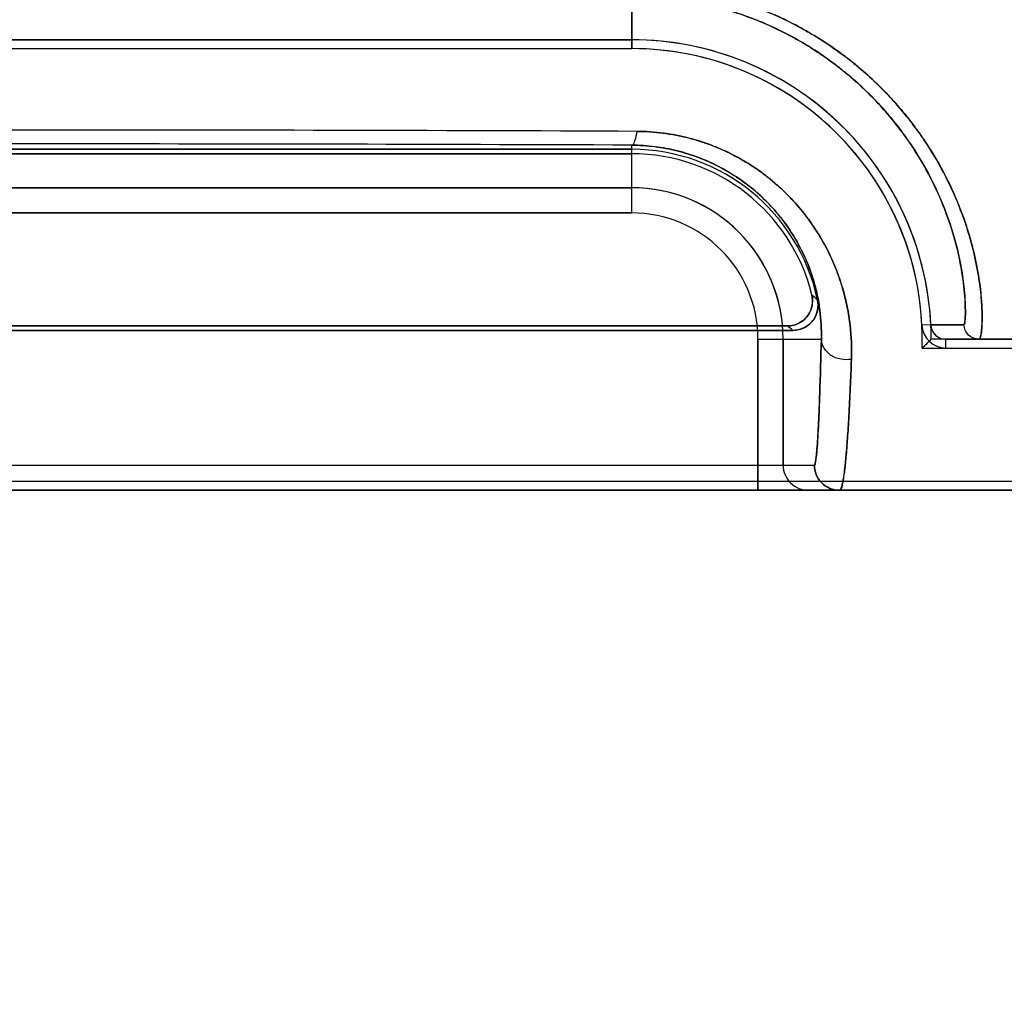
# Model space of a CAD drawing. Header units: millimetres. Extents: x 0 to 297, y 0 to 210.
# Tile 349 of 499: x 240.424 to 240.561, y 157 to 157.136. Entities that reach past the tile are written whole.
import ezdxf

# ---------------------------------------------------------------- set-up
doc = ezdxf.new("R2010")
doc.units = ezdxf.units.MM
doc.header["$LTSCALE"] = 16.335
doc.layers.get('0').update_dxf_attribs({"linetype": 'CONTINUOUS'})
for name, color, linetype in [('AXES_REF', 7, 'CONTINUOUS'), ('INTFCLR_1', 7, 'CONTINUOUS'), ('INTFCLR_72935', 7, 'CONTINUOUS')]:
    doc.layers.add(name, color=color, linetype=linetype)

msp = doc.modelspace()

# ---------------------------------------------------------------- linework, layer by layer
at = {"color": 7, "linetype": 'Continuous'}
for radius in [6.787079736, 6.7865, 6.743039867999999]:
    msp.add_circle((241.4889109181, 154.7114647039), radius, dxfattribs=at)
for radius, start, end in [(6.72, 278.2771290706, 261.7228709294), (6.874, 113.0826918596, 346.8308908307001)]:
    msp.add_arc((241.4889109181, 154.7114647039), radius, start, end, dxfattribs=at)
at = {"layer": 'AXES_REF', "color": 9, "linetype": 'Continuous'}
msp.add_circle((241.4889109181, 154.7114647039), 4.150003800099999, dxfattribs=at)
msp.add_arc((241.4889109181, 154.7114647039), 6.191158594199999, 94.4118118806, 85.5881881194, dxfattribs=at)
at = {"layer": 'INTFCLR_1', "color": 9, "linetype": 'Continuous'}
for p, q in [((240.5087152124, 157.1318571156), (240.5087152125, 157.1392011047)), ((240.5087152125, 157.1090153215), (240.5087152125, 157.1184355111)), ((240.5087152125, 157.1125147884), (240.3407152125, 157.1125147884)), ((240.3407152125, 157.1090153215), (240.5087152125, 157.1090153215)), ((240.5503038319, 157.0934539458), (240.5490709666, 157.0933946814)), ((240.550303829, 157.0934539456), (240.554912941, 157.093463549)), ((240.526275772, 157.0914547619), (240.526275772, 157.0704547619)), ((240.526275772, 157.0914547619), (240.5350820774, 157.0914547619)), ((240.529775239, 157.0739547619), (240.529775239, 157.0914547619)), ((240.5524018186, 157.0902204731), (240.5524017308, 157.0914547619)), ((240.719801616, 157.0914547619), (240.5524017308, 157.0914547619)), ((240.3153217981, 157.0739547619), (240.5341086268, 157.0739547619)), ((240.7198010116, 157.0704547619), (240.1296293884, 157.0704547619))]:
    msp.add_line(p, q, dxfattribs=at)
at = {"layer": 'INTFCLR_1', "color": 6, "linetype": 'Continuous'}
for p, q in [((240.5087152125, 157.1330914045), (240.3407152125, 157.1330914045)), ((240.3407152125, 157.1318571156), (240.5087152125, 157.1318571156)), ((240.3407152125, 157.1178571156), (240.5087152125, 157.1178571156)), ((240.5087152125, 157.1172446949), (240.3407152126, 157.1172446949)), ((240.5311393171, 157.0926890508), (240.3182911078, 157.0926890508)), ((240.3190590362, 157.0933014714), (240.5303713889, 157.0933014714)), ((240.5524017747, 157.0902204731), (240.7274652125, 157.0902204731)), ((240.719801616, 157.0716890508), (240.1296288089, 157.0716890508))]:
    msp.add_line(p, q, dxfattribs=at)
for centre, radius, start, end in [((240.5087152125, 157.0914547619), 0.0416366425, 2.752115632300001, 90.00000002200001), ((240.5087152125, 157.0914547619), 0.0404023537, 2.7521172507, 89.99999981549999), ((240.5087152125, 157.0914547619), 0.0264023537, 11.8889150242, 89.9999997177), ((240.5087152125, 157.0914547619), 0.025789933, 13.8352360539, 89.9999998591), ((240.5524015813, 157.0935549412), 0.0033344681, 182.7547671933, 270.0040800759), ((240.5524015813, 157.0935549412), 0.0021001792, 182.7555718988, 270.004076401)]:
    msp.add_arc(centre, radius, start, end, dxfattribs=at)
at = {"layer": 'INTFCLR_1', "color": 9, "linetype": 'Continuous'}
for centre, radius, start, end in [((240.4246316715, 136.7036114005), 20.4169176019, 89.762065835, 90.23746646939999), ((240.4247155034, 136.2184881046), 20.9001162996, 89.76972177, 90.2302798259), ((240.5087152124, 157.0914547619), 0.0210600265, 0, 89.9999999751), ((240.5087152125, 157.0914547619), 0.0175605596, 359.9999999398, 89.99999975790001), ((240.4886142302, 157.047563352), 0.0674071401, 47.040181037, 47.95594694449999), ((240.4947005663, 157.0477853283), 0.0578284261, 50.9411472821, 51.9143403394), ((240.533274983, 157.0739544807), 0.0034997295, 179.9953953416, 269.9954639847)]:
    msp.add_arc(centre, radius, start, end, dxfattribs=at)
for points, knots in [([(240.557010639, 157.0914547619), (240.5570975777, 157.0914547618), (240.5572396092, 157.0918170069), (240.5573308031, 157.0923681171), (240.5574263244, 157.0934190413), (240.5574484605, 157.0950381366), (240.5573319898, 157.0974023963), (240.5569387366, 157.1005270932), (240.5563210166, 157.1034972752), (240.5555920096, 157.1061345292), (240.5546183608, 157.1091040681), (240.5529956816, 157.1130178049), (240.551096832, 157.1164888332), (240.5495908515, 157.1188328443), (240.5484746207, 157.1204614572), (240.5463169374, 157.1233198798), (240.5434886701, 157.1264100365), (240.5407153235, 157.1289044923), (240.5390042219, 157.1302946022), (240.5362969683, 157.1323443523), (240.5318866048, 157.1351157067), (240.5265402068, 157.1374934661), (240.5220043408, 157.1389407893), (240.5172836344, 157.1400692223), (240.513643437, 157.1405143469), (240.5112024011, 157.1406266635)], [0, 0, 0, 0, 0.0034869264, 0.0118307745, 0.0253688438, 0.0441600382, 0.07750976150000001, 0.1198274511, 0.1705089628, 0.1989804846, 0.2295433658, 0.2958034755, 0.3685983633, 0.3878553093, 0.4075401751, 0.4477747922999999, 0.5314248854, 0.5750130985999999, 0.5972913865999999, 0.6198277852, 0.7111936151, 0.8054544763, 0.8536491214, 0.9019916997, 1, 1, 1, 1]), ([(240.554912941, 157.093463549), (240.5549831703, 157.0934650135), (240.5550239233, 157.0938349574), (240.5550975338, 157.0943002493), (240.5551132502, 157.095295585), (240.5550743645, 157.0972481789), (240.5547291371, 157.1006330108), (240.5539861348, 157.1041525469), (240.5531118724, 157.1070971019), (240.5521510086, 157.1098568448), (240.5505679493, 157.1134952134), (240.5487345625, 157.1167180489), (240.5472861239, 157.1188944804), (240.5462126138, 157.1204083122), (240.5441391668, 157.1230674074), (240.5414302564, 157.1259389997), (240.5387812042, 157.128255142), (240.537146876, 157.1295467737), (240.5345585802, 157.1314539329), (240.5303456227, 157.1340316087), (240.5252509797, 157.1362399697), (240.5209298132, 157.1375850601), (240.5164303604, 157.1386347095), (240.5129637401, 157.1390487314), (240.5106386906, 157.1391535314)], [0, 0, 0, 0, 0.0029920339, 0.0110782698, 0.024380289, 0.0429061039, 0.0957357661, 0.1679168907, 0.1961583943, 0.2264889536, 0.2923559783, 0.3648565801, 0.3840566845, 0.4037051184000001, 0.443891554, 0.5276121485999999, 0.5713225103, 0.5936852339, 0.6163225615, 0.7082527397, 0.8033240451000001, 0.8520017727, 0.9008650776, 1, 1, 1, 1]), ([(240.5094174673, 157.1203528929), (240.5093618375, 157.1198846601), (240.5092656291, 157.1192938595), (240.5089388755, 157.1184522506), (240.5087152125, 157.1184355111)], [0, 0, 0, 0, 0.6776603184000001, 1, 1, 1, 1]), ([(240.5392697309, 157.0886552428), (240.5393311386, 157.090234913), (240.539199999, 157.0935288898), (240.5383734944, 157.0976528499), (240.5373922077, 157.1005690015), (240.536688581, 157.1022796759), (240.5354542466, 157.104918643), (240.5336039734, 157.107897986), (240.5313114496, 157.1105974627), (240.5298275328, 157.1120939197), (240.5273947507, 157.1142975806), (240.5246168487, 157.1161900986), (240.5215975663, 157.117686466), (240.5194496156, 157.1185903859), (240.5166373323, 157.119499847), (240.5137021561, 157.1200648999), (240.5112792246, 157.1203073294), (240.510041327, 157.1203516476), (240.5094174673, 157.1203528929)], [0, 0, 0, 0, 0.0977077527, 0.2028363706, 0.2587347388, 0.2876544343, 0.317117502, 0.4387813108, 0.5027649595, 0.5357085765, 0.568963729, 0.7056218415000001, 0.7412693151, 0.7771963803, 0.8495710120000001, 0.9235103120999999, 0.9614412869, 1, 1, 1, 1]), ([(240.5350820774, 157.0914547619), (240.5351191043, 157.0927972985), (240.5349776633, 157.0956001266), (240.5342215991, 157.0991037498), (240.5332081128, 157.1019663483), (240.5318381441, 157.1049474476), (240.5299786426, 157.1078226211), (240.5279601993, 157.1101167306), (240.5266531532, 157.1113900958), (240.524506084, 157.1132725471), (240.5220634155, 157.1148869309), (240.5194120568, 157.1161562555), (240.5175248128, 157.116931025), (240.5150523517, 157.1177039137), (240.5124763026, 157.1181885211), (240.5103492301, 157.1183945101), (240.509262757, 157.1184330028), (240.5087152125, 157.1184355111)], [0, 0, 0, 0, 0.0959609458, 0.1995959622, 0.2548451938, 0.312674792, 0.4337490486, 0.4976950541, 0.530695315, 0.5640593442, 0.7016998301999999, 0.7377255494, 0.7740596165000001, 0.8473828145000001, 0.9223835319, 0.9608774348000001, 1, 1, 1, 1]), ([(240.557010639, 157.0914547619), (240.5564890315, 157.0914547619), (240.5554046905, 157.0918773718), (240.5549355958, 157.0929423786), (240.554912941, 157.093463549)], [0, 0, 0, 0, 0.4999736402, 1, 1, 1, 1]), ([(240.5350820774, 157.0914547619), (240.5350199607, 157.0889165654), (240.5349212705, 157.0853735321), (240.5347685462, 157.0813920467), (240.5346833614, 157.0795600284), (240.5346079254, 157.0780833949), (240.534506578, 157.0766288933), (240.5344103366, 157.0751667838), (240.5342606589, 157.0744993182), (240.5342100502, 157.0739557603), (240.5341086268, 157.0739547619)], [0, 0, 0, 0, 0.433822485, 0.6057424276, 0.6805165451, 0.7475306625, 0.8573118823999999, 0.9353819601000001, 0.9826693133, 1, 1, 1, 1]), ([(240.5392697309, 157.0886552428), (240.5387920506, 157.0885811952), (240.5377674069, 157.0886051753), (240.5360062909, 157.0892477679), (240.5350926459, 157.0906052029), (240.5350820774, 157.0914547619)], [0, 0, 0, 0, 0.2611130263, 0.5410534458, 1, 1, 1, 1]), ([(240.5376081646, 157.0704547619), (240.5377311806, 157.0704547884), (240.5379371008, 157.0709612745), (240.5381076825, 157.0717346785), (240.5383288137, 157.0732204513), (240.5384821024, 157.0747497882), (240.538613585, 157.0762836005), (240.5387557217, 157.0781894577), (240.5390102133, 157.0823286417), (240.5391686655, 157.0860148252), (240.5392697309, 157.0886552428)], [0, 0, 0, 0, 0.0200957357, 0.0681862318, 0.1464023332, 0.2559464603, 0.3227422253, 0.3972360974, 0.5683490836, 1, 1, 1, 1]), ([(240.5341086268, 157.0739547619), (240.5341086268, 157.0730618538), (240.5348551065, 157.071201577), (240.5367153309, 157.0704547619), (240.5376081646, 157.0704547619)], [0, 0, 0, 0, 0.5000208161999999, 1, 1, 1, 1])]:
    msp.add_open_spline(points, degree=3, knots=knots, dxfattribs=at)
at = {"layer": 'INTFCLR_1', "color": 6, "linetype": 'Continuous'}
for points, knots in [([(240.5303713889, 157.0933014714), (240.5309429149, 157.0933014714), (240.5321006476, 157.093593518), (240.5336919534, 157.0950277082), (240.5339795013, 157.0967181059), (240.5337569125, 157.0976219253)], [0, 0, 0, 0, 0.2761842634, 0.5501881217, 1, 1, 1, 1]), ([(240.5345512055, 157.0968940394), (240.534666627, 157.0963457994), (240.5346255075, 157.0951736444), (240.5335931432, 157.0933433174), (240.5320507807, 157.092689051), (240.5311393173, 157.092689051)], [0, 0, 0, 0, 0.2757353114, 0.5514163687, 1, 1, 1, 1])]:
    msp.add_open_spline(points, degree=3, knots=knots, dxfattribs=at)
at = {"layer": 'INTFCLR_72935', "color": 9, "linetype": 'Continuous'}
for p, q in [((240.5087152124, 157.1392011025), (240.5087152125, 157.1318571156)), ((240.5087152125, 157.1090153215), (240.5087152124, 157.1184355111)), ((240.3407152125, 157.1125147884), (240.5087152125, 157.1125147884)), ((240.5087152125, 157.1090153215), (240.3407152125, 157.1090153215)), ((240.554912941, 157.093463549), (240.550303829, 157.0934539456)), ((240.526275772, 157.0704547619), (240.526275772, 157.0914547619)), ((240.526275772, 157.0914547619), (240.5350820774, 157.0914547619)), ((240.529775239, 157.0914547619), (240.529775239, 157.0739547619)), ((240.5524017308, 157.0914547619), (240.719801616, 157.0914547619)), ((240.3153217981, 157.0739547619), (240.5341086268, 157.0739547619)), ((240.1296294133, 157.0704547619), (240.7198010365, 157.0704547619))]:
    msp.add_line(p, q, dxfattribs=at)
at = {"layer": 'INTFCLR_72935', "color": 6, "linetype": 'Continuous'}
for p, q in [((240.3407152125, 157.1330914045), (240.5087152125, 157.1330914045)), ((240.3407152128, 157.1318571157), (240.5087152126, 157.1318571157)), ((240.5087152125, 157.1178571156), (240.3407152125, 157.1178571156)), ((240.3407152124, 157.1172446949), (240.5087152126, 157.1172446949)), ((240.3182911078, 157.0926890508), (240.5311393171, 157.0926890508)), ((240.5303713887, 157.0933014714), (240.3190590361, 157.0933014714)), ((240.5524017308, 157.0914547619), (240.550351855, 157.0914547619)), ((240.5490987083, 157.0902204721), (240.7274652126, 157.0902204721)), ((240.7198016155, 157.0716890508), (240.1296288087, 157.0716890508))]:
    msp.add_line(p, q, dxfattribs=at)
for centre, radius, start, end in [((240.5087152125, 157.0914547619), 0.0416366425, 0, 90.0000000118), ((240.5087152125, 157.0914547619), 0.0404023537, 358.2493445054, 89.99999981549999), ((240.5087152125, 157.0914547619), 0.0264023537, 11.8889150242, 89.9999997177), ((240.5087152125, 157.0914547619), 0.025789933, 13.8352360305, 89.9999997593), ((240.4689335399, 157.1728637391), 0.1151362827, 314.1279715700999, 315.0032858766)]:
    msp.add_arc(centre, radius, start, end, dxfattribs=at)
at = {"layer": 'INTFCLR_72935', "color": 9, "linetype": 'Continuous'}
for centre, radius, start, end in [((240.4247148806, 136.6858033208), 20.4347265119, 89.76250457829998, 90.2374935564), ((240.4247149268, 136.2189073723), 20.8996970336, 89.76971556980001, 90.23028286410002), ((240.5087152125, 157.0914547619), 0.0210600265, 0, 90.0000000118), ((240.5087152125, 157.0914547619), 0.0175605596, 359.9999999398, 89.99999975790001), ((240.4886143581, 157.0475634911), 0.06740695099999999, 47.04018001, 47.955948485), ((240.4947005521, 157.0477853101), 0.0578284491, 50.94114772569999, 51.9143403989), ((240.5332749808, 157.073954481), 0.0034997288, 179.9954003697, 269.995498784)]:
    msp.add_arc(centre, radius, start, end, dxfattribs=at)
for points, knots in [([(240.5110926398, 157.1406315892), (240.5123356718, 157.1405770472), (240.5141948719, 157.1404240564), (240.516650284, 157.1400784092), (240.5202319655, 157.1394339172), (240.5254201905, 157.137989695), (240.5303090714, 157.1358181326), (240.5333708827, 157.1341119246), (240.5353366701, 157.1329245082), (240.5385645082, 157.1307337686), (240.5427182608, 157.1272482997), (240.5459565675, 157.1237154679), (240.5478607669, 157.1212746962), (240.5490285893, 157.1196774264), (240.5508482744, 157.1169408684), (240.5529844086, 157.1130395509), (240.5546121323, 157.1091236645), (240.5555868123, 157.1061488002), (240.5563181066, 157.1035102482), (240.5569349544, 157.1005444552), (240.5573071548, 157.0976082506), (240.5574357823, 157.0953485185), (240.5574429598, 157.0937699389), (240.5573526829, 157.0925239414), (240.5572549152, 157.0918885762), (240.5571093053, 157.0914547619), (240.557010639, 157.0914547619)], [0, 0, 0, 0, 0.0498301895, 0.0746148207, 0.09928735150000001, 0.1955557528, 0.2894286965, 0.3127158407, 0.3359168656, 0.3813845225, 0.46883382, 0.5523957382, 0.5727449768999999, 0.5928031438, 0.631626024, 0.7042901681, 0.770539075, 0.801143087, 0.8296171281, 0.8801686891, 0.922257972, 0.9481821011, 0.9704293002, 0.9863316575, 0.9960485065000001, 1, 1, 1, 1]), ([(240.5105341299, 157.1391581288), (240.511718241, 157.1391073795), (240.5134892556, 157.1389646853), (240.515828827, 157.1386429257), (240.5192400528, 157.1380435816), (240.52418078, 157.1367024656), (240.5288451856, 157.1346823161), (240.5317693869, 157.1330956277), (240.5336442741, 157.1319915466), (240.5367225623, 157.1299571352), (240.5406900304, 157.1267205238), (240.54379472, 157.1234342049), (240.5456236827, 157.1211636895), (240.5467454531, 157.1196801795), (240.5484940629, 157.1171389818), (240.5505577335, 157.1135156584), (240.5521440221, 157.109874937), (240.5531076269, 157.1071104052), (240.553835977, 157.1046600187), (240.554469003, 157.1019055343), (240.5548775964, 157.0991799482), (240.5550632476, 157.0970771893), (240.5551117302, 157.0956226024), (240.5551113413, 157.0944433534), (240.5550257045, 157.0939036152), (240.5549938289, 157.0934652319), (240.554912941, 157.093463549)], [0, 0, 0, 0, 0.05040574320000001, 0.0754712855, 0.1004187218, 0.1976851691, 0.2923598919, 0.3158116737, 0.3391623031, 0.3848763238, 0.4726254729, 0.5562534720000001, 0.5765842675, 0.5966112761, 0.6353401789, 0.7077058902, 0.773558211, 0.8039280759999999, 0.8321718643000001, 0.8822585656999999, 0.9239026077, 0.949521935, 0.9714736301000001, 0.9871107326, 0.9965591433, 1, 1, 1, 1]), ([(240.5094181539, 157.1203541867), (240.5093624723, 157.1198855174), (240.509265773, 157.1192944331), (240.5089389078, 157.118452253), (240.5087152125, 157.1184355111)], [0, 0, 0, 0, 0.6778322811, 1, 1, 1, 1]), ([(240.5094181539, 157.1203541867), (240.5106441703, 157.1203490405), (240.5130677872, 157.1201874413), (240.5160350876, 157.1196167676), (240.5183203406, 157.1189575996), (240.5205183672, 157.1181783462), (240.523125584, 157.1169867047), (240.5255489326, 157.115523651), (240.5273479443, 157.1142200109), (240.5298271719, 157.1122077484), (240.5320097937, 157.1098994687), (240.5338346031, 157.1073927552), (240.5349170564, 157.1057404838), (240.5365254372, 157.1028537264), (240.5378699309, 157.0994045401), (240.5387161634, 157.0959484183), (240.5392337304, 157.0926798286), (240.5393296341, 157.0902397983), (240.5392694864, 157.0886547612)], [0, 0, 0, 0, 0.0757664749, 0.1496553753, 0.1862612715, 0.2226700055, 0.2936986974, 0.3629886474, 0.3972199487, 0.4309248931, 0.5602874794, 0.5916962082, 0.6225236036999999, 0.6822981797, 0.795663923, 0.8498681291, 0.9019767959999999, 1, 1, 1, 1]), ([(240.5087152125, 157.1184355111), (240.5097915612, 157.1184305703), (240.5119185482, 157.1182917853), (240.51452439, 157.1178043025), (240.51653249, 157.117241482), (240.5184627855, 157.1165769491), (240.5207529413, 157.1155615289), (240.5228856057, 157.1143137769), (240.5244698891, 157.1132018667), (240.5266476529, 157.1114909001), (240.5288749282, 157.1092174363), (240.5309248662, 157.1063604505), (240.5325681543, 157.103528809), (240.5337687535, 157.1005942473), (240.5345355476, 157.097651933), (240.5350138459, 157.0948758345), (240.5351192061, 157.0928016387), (240.5350820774, 157.0914547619)], [0, 0, 0, 0, 0.0768969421, 0.1518459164, 0.1889419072, 0.2258112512, 0.2976209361, 0.3675055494, 0.4019576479, 0.4358304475, 0.5653281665, 0.6273345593, 0.6867343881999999, 0.7989260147, 0.8524105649, 0.9037403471, 1, 1, 1, 1]), ([(240.557010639, 157.0914547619), (240.5564890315, 157.0914547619), (240.5554046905, 157.0918773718), (240.5549355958, 157.0929423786), (240.554912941, 157.093463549)], [0, 0, 0, 0, 0.4999736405, 1, 1, 1, 1]), ([(240.5341086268, 157.0739547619), (240.5341697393, 157.0739552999), (240.5342393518, 157.0742480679), (240.5343251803, 157.0746454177), (240.5344140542, 157.0754626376), (240.5344922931, 157.0763664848), (240.534562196, 157.0773798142), (240.5346499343, 157.0788517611), (240.5347542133, 157.0810271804), (240.5349219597, 157.0853867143), (240.5350200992, 157.0889213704), (240.5350820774, 157.0914547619)], [0, 0, 0, 0, 0.0104404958, 0.0374340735, 0.08179416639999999, 0.1438139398, 0.1951920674, 0.254608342, 0.395985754, 0.5670808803, 1, 1, 1, 1]), ([(240.5392694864, 157.0886547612), (240.5387918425, 157.0885807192), (240.5377672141, 157.0886049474), (240.5360063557, 157.0892478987), (240.5350926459, 157.090605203), (240.5350820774, 157.0914547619)], [0, 0, 0, 0, 0.261099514, 0.5410422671, 1, 1, 1, 1]), ([(240.5392694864, 157.0886547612), (240.5391694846, 157.0860194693), (240.5390104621, 157.0823405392), (240.5387316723, 157.0778109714), (240.5385570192, 157.0755416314), (240.5384062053, 157.0740230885), (240.5382595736, 157.0726571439), (240.5380497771, 157.0717158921), (240.5378520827, 157.0704547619), (240.5376080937, 157.0704547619)], [0, 0, 0, 0, 0.4311245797, 0.6016179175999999, 0.7425822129, 0.8018846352, 0.8532190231, 0.9601129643, 1, 1, 1, 1]), ([(240.5376080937, 157.0704547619), (240.5367152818, 157.0704547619), (240.5348550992, 157.0712016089), (240.5341086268, 157.0730618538), (240.5341086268, 157.0739547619)], [0, 0, 0, 0, 0.4999730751, 1, 1, 1, 1])]:
    msp.add_open_spline(points, degree=3, knots=knots, dxfattribs=at)
at = {"layer": 'INTFCLR_72935', "color": 6, "linetype": 'Continuous'}
for points, knots in [([(240.5337569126, 157.0976219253), (240.5338935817, 157.0970669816), (240.5338868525, 157.0958729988), (240.5328748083, 157.0939848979), (240.531302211, 157.0933014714), (240.5303713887, 157.0933014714)], [0, 0, 0, 0, 0.2761837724, 0.5501894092, 1, 1, 1, 1]), ([(240.5311393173, 157.092689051), (240.531699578, 157.092689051), (240.5328381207, 157.0929707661), (240.5344164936, 157.0943580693), (240.5347389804, 157.0960021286), (240.5345512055, 157.0968940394)], [0, 0, 0, 0, 0.2757365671, 0.5514167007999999, 1, 1, 1, 1])]:
    msp.add_open_spline(points, degree=3, knots=knots, dxfattribs=at)
for points in [[(240.5503038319, 157.0934539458), (240.5503288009, 157.0929345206), (240.5505758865, 157.09239386), (240.5509522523, 157.0920350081)], [(240.5509522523, 157.0920350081), (240.5512836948, 157.0917189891), (240.5517440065, 157.0914642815), (240.5522019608, 157.0914642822)]]:
    msp.add_open_spline(points, degree=3, dxfattribs=at)

doc.saveas('drawing.dxf')
